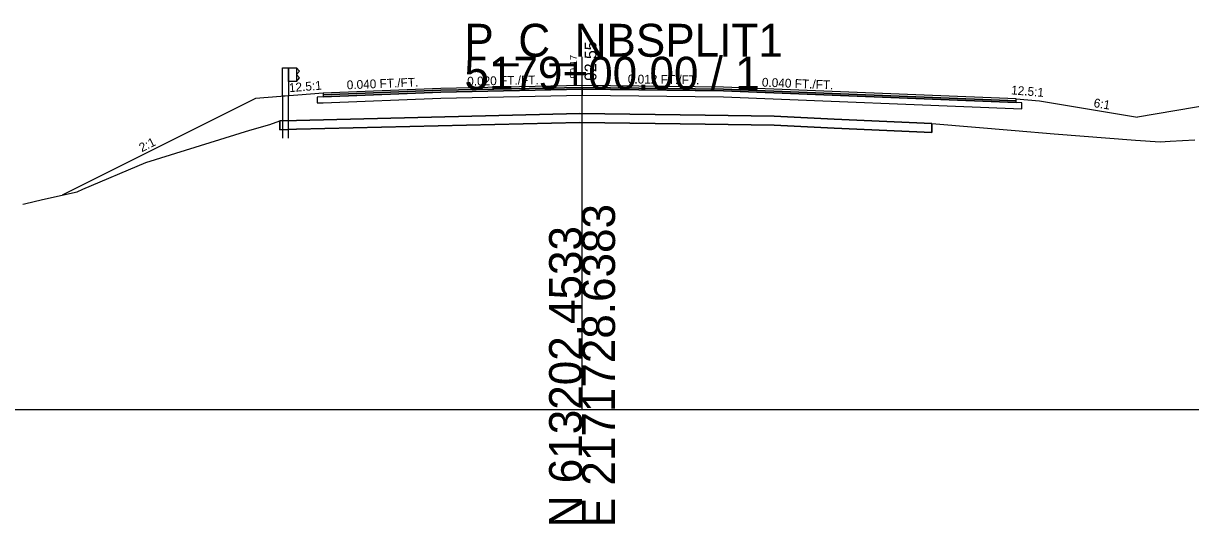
# Model space of a CAD drawing. Extents: x -26 to 1303, y -3010 to 12038.
# Drawn here: x 102.5 to 201.7, y 2990.3 to 3032.8 of the extents above; entities that cross this region are included whole.
import ezdxf

# ---------------------------------------------------------------- set-up
doc = ezdxf.new("R2010")
doc.units = 0
for name, color, linetype in [('RD_GPK_XS_Cell', 7, 'Continuous'), ('RD_PD_Final_TrvlWay', 7, 'Continuous'), ('RD_XS_Base', 7, 'Continuous'), ('RD_XS_ExGround', 7, 'Continuous'), ('RD_XS_ExPaveRet', 7, 'Continuous'), ('RD_XS_GR', 7, 'Continuous'), ('RD_XS_Greenside', 7, 'Continuous'), ('RD_XS_Pave', 7, 'Continuous'), ('RD_XS_PaveOvlay_CP', 7, 'Continuous'), ('RD_XS_TieSlope', 7, 'Continuous'), ('RD_XS_TX_Elev_EX', 7, 'Continuous'), ('RD_XS_TX_Elev_PR', 7, 'Continuous'), ('RD_XS_TX_ShdSlope', 7, 'Continuous'), ('RD_XS_TX_Slope', 7, 'Continuous')]:
    doc.layers.add(name, color=color, linetype=linetype)

msp = doc.modelspace()

# ---------------------------------------------------------------- linework, layer by layer
at = {"layer": 'RD_GPK_XS_Cell'}
for p, q in [((150, 3000), (150, 3030)), ((0, 3000), (150, 3000)), ((150, 3000), (300, 3000))]:
    msp.add_line(p, q, dxfattribs=at)
at = {"layer": 'RD_PD_Final_TrvlWay'}
for p, q in [((125.062, 3026.676), (124.562, 3026.636)), ((124.562, 3026.636), (124.562, 3023.071)), ((125.062, 3023.071), (125.062, 3026.676))]:
    msp.add_line(p, q, dxfattribs=at)
at = {"layer": 'RD_XS_Base'}
for p, q in [((128, 3026.593), (127.5, 3026.573)), ((127.5, 3026.573), (127.5, 3026.573)), ((127.5, 3026.573), (127.5, 3026.073)), ((138, 3026.993), (128, 3026.593)), ((128, 3026.593), (128, 3026.593)), ((128, 3026.093), (138, 3026.493)), ((150, 3027.233), (138, 3026.993)), ((138, 3026.993), (138, 3026.993)), ((138, 3026.493), (150, 3026.733)), ((138, 3026.493), (138, 3026.493)), ((150, 3027.233), (150, 3027.392)), ((150, 3027.392), (150, 3027.392)), ((150, 3027.392), (150, 3027.392)), ((150, 3027.392), (150, 3026.733)), ((162, 3027.094), (150, 3027.233)), ((150, 3026.733), (150, 3027.233)), ((150, 3027.233), (150, 3027.233)), ((150, 3027.233), (150, 3027.233)), ((150, 3026.733), (162, 3026.594)), ((150, 3026.733), (150, 3026.733)), ((186.87, 3026.1), (162, 3027.094)), ((162, 3026.594), (187.37, 3025.58)), ((164, 3027.014), (164, 3027.014)), ((164, 3026.514), (164, 3026.514)), ((127.5, 3026.073), (128, 3026.093)), ((128, 3026.093), (128, 3026.093)), ((187.37, 3026.079), (186.87, 3026.099)), ((186.87, 3026.099), (186.87, 3026.099)), ((187.37, 3025.58), (187.37, 3026.079)), ((187.37, 3026.079), (187.37, 3026.079)), ((187.37, 3025.579), (187.37, 3025.579)), ((187.37, 3025.579), (187.37, 3025.579))]:
    msp.add_line(p, q, dxfattribs=at)
at = {"layer": 'RD_XS_ExGround'}
msp.add_lwpolyline([(102.487, 3017.477), (102.634, 3017.511), (104.152, 3017.862), (107.114, 3018.527), (107.584, 3018.739), (112.932, 3021.012), (121.779, 3023.772), (123.462, 3024.247), (124.329, 3024.547), (125.729, 3024.582), (149.796, 3025.175), (160.465, 3025.031), (166.317, 3024.948), (171.427, 3024.686), (179.71, 3024.313), (186.799, 3023.735), (190.095, 3023.438), (197.008, 3022.917), (199.099, 3022.77), (199.954, 3022.828), (202.039, 3022.94)], dxfattribs=at)
at = {"layer": 'RD_XS_ExPaveRet'}
for p, q in [((125.729, 3024.582), (124.329, 3024.547)), ((124.329, 3024.547), (124.329, 3024.547)), ((166.317, 3024.948), (160.465, 3025.031)), ((171.427, 3024.686), (166.317, 3024.948))]:
    msp.add_line(p, q, dxfattribs=at)
for points in [[(179.71, 3024.314), (179.71, 3023.563), (179.71, 3023.563), (179.71, 3023.563), (179.71, 3023.563), (171.427, 3023.936), (171.427, 3023.936), (166.317, 3024.198), (160.465, 3024.281), (160.465, 3024.281), (149.796, 3024.425), (149.796, 3024.425), (125.729, 3023.832), (125.729, 3023.832), (124.329, 3023.797), (124.329, 3023.797), (124.329, 3024.547), (124.329, 3024.547), (124.329, 3024.547), (125.729, 3024.582), (125.729, 3024.582), (149.796, 3025.175), (149.796, 3025.175), (160.465, 3025.031), (160.465, 3025.031), (166.317, 3024.948), (171.427, 3024.686), (171.427, 3024.686), (179.71, 3024.314), (179.71, 3024.314), (179.71, 3024.314)], [(124.329, 3024.547), (124.329, 3023.797), (124.329, 3023.797), (125.729, 3023.832), (149.796, 3024.425), (160.465, 3024.281), (166.317, 3024.198), (171.427, 3023.936), (179.71, 3023.563), (179.71, 3023.563), (179.71, 3024.314), (179.71, 3024.314), (171.427, 3024.686)], [(160.465, 3025.031), (149.796, 3025.175), (125.729, 3024.582)]]:
    msp.add_lwpolyline(points, dxfattribs=at)
at = {"layer": 'RD_XS_GR'}
for p, q in [((124.562, 3026.636), (124.562, 3029.071)), ((124.562, 3029.071), (124.812, 3029.071)), ((124.812, 3029.071), (125.062, 3029.071)), ((125.062, 3029.071), (125.062, 3026.676)), ((125.062, 3027.905), (125.062, 3029.071)), ((125.062, 3029.071), (125.729, 3029.071)), ((125.729, 3029.071), (125.729, 3029.071)), ((125.729, 3029.071), (125.729, 3029.071)), ((125.729, 3029.071), (125.729, 3027.905)), ((126, 3028.78), (125.729, 3029.071)), ((125.729, 3029.071), (125.729, 3027.905)), ((125.729, 3028.488), (126, 3028.78)), ((126, 3028.196), (125.729, 3028.488)), ((125.729, 3028.488), (125.729, 3028.488)), ((126, 3028.78), (126, 3028.78)), ((125.729, 3027.905), (125.062, 3027.905)), ((125.729, 3027.905), (126, 3028.196)), ((126, 3028.196), (126, 3028.196)), ((125.062, 3026.676), (124.562, 3026.636))]:
    msp.add_line(p, q, dxfattribs=at)
at = {"layer": 'RD_XS_Greenside'}
for p, q in [((122.25, 3026.451), (105.82, 3018.236)), ((188.87, 3026.257), (197.18, 3024.872)), ((203.701, 3025.959), (197.18, 3024.872))]:
    msp.add_line(p, q, dxfattribs=at)
at = {"layer": 'RD_XS_Pave'}
for p, q in [((150, 3027.551), (138, 3027.311)), ((162, 3027.412), (150, 3027.551)), ((150, 3027.551), (150, 3027.551)), ((138, 3027.311), (128, 3026.911)), ((138, 3027.152), (128, 3026.752)), ((128, 3026.752), (138, 3027.152)), ((128, 3026.593), (138, 3026.993)), ((128, 3026.911), (128, 3026.911)), ((128, 3026.911), (128, 3026.752)), ((128, 3026.752), (128, 3026.752)), ((128, 3026.752), (128, 3026.593)), ((150, 3027.392), (138, 3027.152)), ((138, 3027.152), (150, 3027.392)), ((138, 3027.311), (138, 3027.311)), ((138, 3026.993), (150, 3027.233)), ((138, 3027.152), (138, 3027.152)), ((138, 3027.152), (138, 3027.152)), ((138, 3026.993), (138, 3026.993)), ((162, 3027.253), (150, 3027.392)), ((150, 3027.392), (150, 3027.392)), ((150, 3027.392), (150, 3027.233)), ((150, 3027.233), (150, 3027.392)), ((150, 3027.392), (150, 3027.392)), ((150, 3027.392), (150, 3027.392)), ((150, 3027.392), (150, 3027.392)), ((150, 3027.392), (162, 3027.253)), ((150, 3027.233), (162, 3027.094)), ((150, 3027.233), (150, 3027.233)), ((186.87, 3026.417), (162, 3027.412)), ((186.87, 3026.259), (162, 3027.253)), ((162, 3027.253), (186.87, 3026.259)), ((162, 3027.094), (186.87, 3026.1)), ((164, 3027.332), (164, 3027.332)), ((164, 3027.173), (164, 3027.173)), ((164, 3027.173), (164, 3027.173)), ((164, 3027.014), (164, 3027.014)), ((186.87, 3026.258), (186.87, 3026.417)), ((186.87, 3026.417), (186.87, 3026.417)), ((186.87, 3026.099), (186.87, 3026.258)), ((186.87, 3026.258), (186.87, 3026.258)), ((186.87, 3026.258), (186.87, 3026.258)), ((186.87, 3026.258), (186.87, 3026.258)), ((186.87, 3026.099), (186.87, 3026.099)), ((186.87, 3026.099), (186.87, 3026.099))]:
    msp.add_line(p, q, dxfattribs=at)
at = {"layer": 'RD_XS_PaveOvlay_CP'}
for p, q in [((150, 3027.551), (138, 3027.311)), ((162, 3027.412), (150, 3027.551)), ((150, 3027.551), (150, 3027.551)), ((138, 3027.311), (128, 3026.911)), ((138, 3027.311), (138, 3027.311)), ((186.87, 3026.417), (162, 3027.412)), ((164, 3027.332), (164, 3027.332)), ((186.87, 3026.417), (186.87, 3026.417))]:
    msp.add_line(p, q, dxfattribs=at)
at = {"layer": 'RD_XS_TieSlope'}
for p, q in [((128, 3026.911), (122.25, 3026.451)), ((186.87, 3026.417), (188.87, 3026.257))]:
    msp.add_line(p, q, dxfattribs=at)

# ---------------------------------------------------------------- texts
at = {"layer": 'RD_GPK_XS_Cell'}
for s, p in [('P_C_NBSPLIT1', (140, 3030)), ('5179+00.00 / 1', (140, 3027.2))]:
    msp.add_text(s, height=2.8, dxfattribs=at).set_placement(p)
for s, p in [('E 2171728.6383', (152.8, 2990)), ('N 613202.4533', (150, 2990))]:
    msp.add_text(s, height=2.8, rotation=90, dxfattribs=at).set_placement(p)
at = {"layer": 'RD_XS_TX_Elev_EX'}
msp.add_text('90.17', height=0.6, rotation=90, dxfattribs=at).set_placement((149.569, 3028.15))
at = {"layer": 'RD_XS_TX_Elev_PR'}
msp.add_text('92.55', height=1, rotation=90, dxfattribs=at).set_placement((151.215, 3027.95))
at = {"layer": 'RD_XS_TX_ShdSlope'}
for rotation, p in [(4.57392, (125.13, 3026.987)), (355.42608, (186.427, 3026.807))]:
    msp.add_text('12.5:1', height=0.75, rotation=rotation, dxfattribs=at).set_placement(p)
at = {"layer": 'RD_XS_TX_Slope'}
for s, rotation, p in [('0.012 FT./FT.', 359.33554, (153.881, 3027.733)), ('0.040 FT./FT.', 2.29061, (130.024, 3027.23)), ('0.020 FT./FT.', 1.14576, (140.248, 3027.542)), ('0.040 FT./FT.', 357.70939, (165.262, 3027.467)), ('6:1', 350.53582, (193.416, 3025.732)), ('2:1', 26.56505, (112.592, 3021.879))]:
    msp.add_text(s, height=0.75, rotation=rotation, dxfattribs=at).set_placement(p)

doc.saveas('drawing.dxf')
